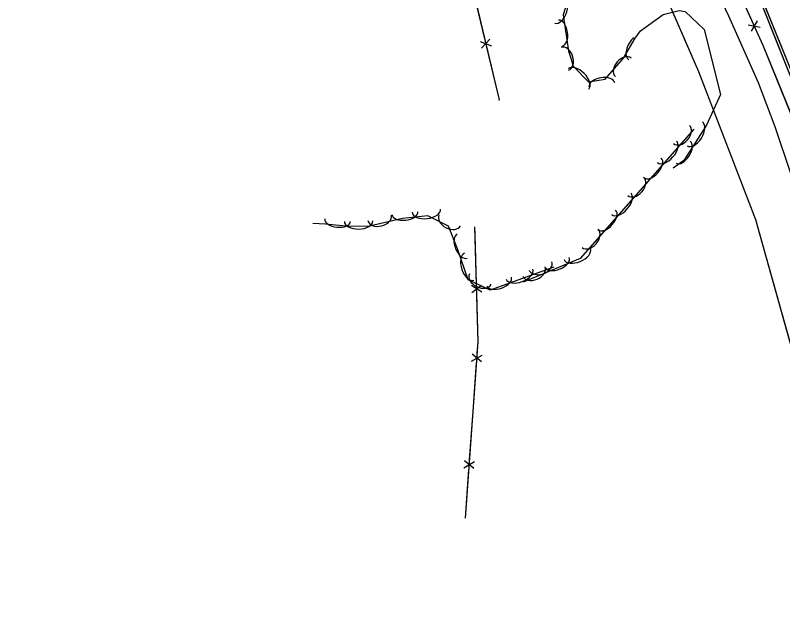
# Model space of a CAD drawing. Extents: x 954793 to 988390, y 1867850 to 1924428.
# Drawn here: x 957483.7 to 957798.7, y 1919486 to 1919733.6 of the extents above; entities that cross this region are included whole.
import ezdxf

# ---------------------------------------------------------------- set-up
doc = ezdxf.new("R2010")
doc.units = 0
for name, color, linetype in [('S_FENCE', 7, 'Continuous'), ('S_FIBER_OPTIC_CABLE', 7, 'Continuous'), ('S_MSC_PT_SYM', 7, 'Continuous'), ('S_TRAILS', 7, 'Continuous'), ('S_TREE', 7, 'Continuous'), ('S_UNDERGROUND_CABLE', 7, 'Continuous'), ('S_UTL_PT_SYM', 7, 'Continuous'), ('S_WATER_UTILITIES', 7, 'Continuous')]:
    doc.layers.add(name, color=color, linetype=linetype)

msp = doc.modelspace()

# ---------------------------------------------------------------- linework, layer by layer
at = {"layer": 'S_FENCE'}
for p, q in [((957670.71, 1919747.57), (957682.29, 1919698.9)), ((957784.59, 1919729.76), (957789.5, 1919728.82)), ((957788.32, 1919731.43), (957785.76, 1919727.15)), ((957678.45, 1919723.89), (957675.13, 1919720.16)), ((957674.46, 1919722.95), (957679.11, 1919721.1)), ((957675.2, 1919620.02), (957671.02, 1919622.77)), ((957671.11, 1919619.9), (957675.12, 1919622.88)), ((957671.02, 1919591.63), (957675.31, 1919594.19)), ((957675.11, 1919591.34), (957671.23, 1919594.48)), ((957667.88, 1919547.85), (957672.17, 1919550.41)), ((957671.97, 1919547.56), (957668.08, 1919550.71))]:
    msp.add_line(p, q, dxfattribs=at)
for points in [[(957608.21, 1919792.18), (957647.29, 1919775.55), (957670.71, 1919747.57), (957682.29, 1919698.9)], [(957608.21, 1919792.18), (957647.29, 1919775.55), (957670.71, 1919747.57), (957682.29, 1919698.9)], [(957778.03, 1919749.34), (957786.22, 1919731.11)], [(957778.03, 1919749.34), (957790.61, 1919721.36), (957805.69, 1919684.33), (957810.7, 1919670.48), (957819.69, 1919639.92), (957827.99, 1919607.5)], [(957670.71, 1919747.57), (957676.32, 1919723.97)], [(957787.86, 1919727.47), (957790.61, 1919721.36), (957795.62, 1919709.06)], [(957677.12, 1919720.63), (957682.29, 1919698.9)], [(957795.62, 1919709.06), (957803.16, 1919690.56)], [(957672.49, 1919643.36), (957672.39, 1919646.81)], [(957673.74, 1919599.43), (957672.39, 1919646.81)], [(957673.06, 1919623.39), (957672.49, 1919643.36)], [(957673.74, 1919599.43), (957673.17, 1919619.4)], [(957668.45, 1919527.24), (957673.64, 1919599.54)], [(957673.31, 1919594.9), (957673.64, 1919599.54)], [(957671.6, 1919571.02), (957673.02, 1919590.92)], [(957670.17, 1919551.12), (957671.6, 1919571.02)], [(957668.45, 1919527.24), (957669.88, 1919547.14)]]:
    msp.add_lwpolyline(points, dxfattribs=at)
at = {"layer": 'S_FIBER_OPTIC_CABLE'}
msp.add_line((957817.77, 1919672.5), (957789.71, 1919741.98), dxfattribs=at)
msp.add_lwpolyline([(957966.64, 1918986.41), (957961.87, 1919019.63), (957957.92, 1919061.91), (957942.33, 1919127.19), (957929.06, 1919189.56), (957914.72, 1919256.53), (957903.24, 1919320.63), (957898.55, 1919331.88), (957886.67, 1919388.02), (957871.83, 1919455.69), (957862.45, 1919505.42), (957844.15, 1919574.86), (957831.3, 1919628.15), (957817.77, 1919672.5), (957789.71, 1919741.98), (957767.34, 1919783.13), (957730.69, 1919845.62), (957701.01, 1919900.26), (957674.68, 1919947.84), (957633.7, 1920013.73), (957589.7, 1920086.13), (957561.63, 1920129.11), (957536.74, 1920167.19), (957513.26, 1920206.3)], dxfattribs=at)
msp.add_lwpolyline([(957966.64, 1918986.41), (957961.87, 1919019.63), (957957.92, 1919061.91), (957942.33, 1919127.19), (957929.06, 1919189.56), (957914.72, 1919256.53), (957903.24, 1919320.63), (957898.55, 1919331.88), (957886.67, 1919388.02), (957871.83, 1919455.69), (957862.45, 1919505.42), (957844.15, 1919574.86), (957831.3, 1919628.15), (957817.77, 1919672.5), (957789.71, 1919741.98), (957767.34, 1919783.13), (957730.69, 1919845.62), (957701.01, 1919900.26), (957674.68, 1919947.84), (957633.7, 1920013.73), (957589.7, 1920086.13), (957561.63, 1920129.11), (957536.74, 1920167.19), (957513.26, 1920206.3)], dxfattribs=at)
at = {"layer": 'S_MSC_PT_SYM'}
msp.add_lwpolyline([(957682.29, 1919698.9), (957682.29, 1919698.95), (957682.29, 1919698.9), (957682.24, 1919698.9), (957682.29, 1919698.9), (957682.29, 1919698.85), (957682.29, 1919698.9), (957682.34, 1919698.9)], dxfattribs=at)
msp.add_lwpolyline([(957682.29, 1919698.9), (957682.34, 1919698.91), (957682.29, 1919698.9), (957682.28, 1919698.94), (957682.29, 1919698.9), (957682.24, 1919698.88), (957682.29, 1919698.9), (957682.3, 1919698.85)], close=True, dxfattribs=at)
msp.add_lwpolyline([(957682.29, 1919698.9), (957682.34, 1919698.91), (957682.29, 1919698.9), (957682.28, 1919698.94), (957682.29, 1919698.9), (957682.24, 1919698.88), (957682.29, 1919698.9), (957682.3, 1919698.85)], close=True, dxfattribs=at)
at = {"layer": 'S_TRAILS'}
msp.add_lwpolyline([(957863.69, 1919313.02), (957865.07, 1919354.1), (957864.22, 1919377.35), (957855.4, 1919441.54), (957849.24, 1919486.55), (957846.78, 1919501.72), (957841.27, 1919524.31), (957830.64, 1919564.46), (957813.63, 1919628.52), (957806.39, 1919654.5), (957802.24, 1919668.33), (957795.67, 1919687.88), (957788.82, 1919705.89), (957776.59, 1919733.31), (957766.89, 1919753.86), (957751.18, 1919783.86), (957737.13, 1919809.23), (957695.26, 1919860.67), (957674.93, 1919882.47), (957658.62, 1919903.86)], dxfattribs=at)
at = {"layer": 'S_TREE'}
for points in [[(957716.34, 1919821.23), (957728.38, 1919791.89), (957732.47, 1919777.1), (957732.21, 1919766.54), (957728.02, 1919753.92), (957720.77, 1919750.49), (957712.32, 1919745.69), (957708.55, 1919733.78), (957710.75, 1919718.92), (957711.69, 1919716.04), (957712.65, 1919712.77), (957719.07, 1919706.39), (957725.9, 1919707.48), (957733.39, 1919716), (957738.19, 1919724.3), (957740.39, 1919727.22), (957749.61, 1919733.94), (957756.25, 1919735.67), (957758.73, 1919735.25), (957766.51, 1919727.86), (957773.19, 1919701.16), (957767.42, 1919688.61), (957758.19, 1919673.98), (957753.72, 1919670.88)], [(957762.21, 1919686.9), (957715.53, 1919633.79), (957692.22, 1919624.07)], [(957704.76, 1919630.22), (957678.65, 1919620.78), (957669.66, 1919625.06), (957665.27, 1919637.81), (957661.51, 1919647.1), (957653.01, 1919651.35), (957642.6, 1919650.19), (957629.03, 1919647.08), (957620.8, 1919646.96), (957611.06, 1919647.86), (957605.87, 1919648.15)]]:
    msp.add_lwpolyline(points, dxfattribs=at)
for centre, major_axis, ratio, start_param in [((957707.02, 1919736), (1.77, 5.59), 0.55008, 3.141593), ((957707.51, 1919726.33), (-0.79, 5.29), 0.540699, 3.141593), ((957738.45, 1919720.51), (-2.93, -5.08), 0.55008, 4.175182), ((957709.26, 1919715.81), (-1.54, 4.71), 0.685311, 3.141593), ((957733.32, 1919712.31), (-3.27, -3.72), 0.685311, 3.141593), ((957714.93, 1919707.52), (-4.16, 4.14), 0.55008, 3.141593), ((957724.48, 1919705.1), (-5.28, -0.84), 0.540699, 3.141593), ((957757.15, 1919684.75), (3.27, 3.72), 0.685311, 3.141593), ((957762.62, 1919684.98), (3.13, 4.96), 0.55008, 3.141593), ((957751.24, 1919677.62), (3.87, 4.41), 0.55008, 3.141593), ((957757.89, 1919677.48), (2.85, 4.52), 0.540699, 3.141593), ((957745.38, 1919670.96), (3.53, 4.02), 0.540699, 3.141593), ((957738.38, 1919663.4), (3.27, 3.72), 0.685311, 3.141593), ((957732.46, 1919656.27), (3.87, 4.41), 0.55008, 3.141593), ((957652.43, 1919653.42), (5.83, 0.65), 0.55008, 3.141593), ((957633.25, 1919650.49), (4.83, 1.11), 0.685311, 3.141593), ((957643.62, 1919652.44), (5.31, 0.59), 0.540699, 3.141593), ((957662.05, 1919649.5), (4.43, -2.22), 0.685311, 3.141593), ((957726.61, 1919649.61), (3.53, 4.02), 0.540699, 3.141593), ((957616, 1919649.54), (5.32, -0.5), 0.540699, 3.141593), ((957624.62, 1919649.13), (5.87, 0.08), 0.55008, 3.141593), ((957719.61, 1919642.05), (3.27, 3.72), 0.685311, 3.141593), ((957667.12, 1919638.9), (2.01, -4.96), 0.540699, 3.141593), ((957670.06, 1919630.41), (1.91, -5.55), 0.55008, 3.141593), ((957714.37, 1919635.61), (5.42, 2.26), 0.55008, 3.141593), ((957699.29, 1919630.77), (4.66, 1.68), 0.685311, 3.141593), ((957706.19, 1919632.2), (4.93, 2.06), 0.540699, 3.141593), ((957690.67, 1919627.38), (5.52, 1.99), 0.55008, 3.141593), ((957696.58, 1919628.47), (4.57, 1.91), 0.685311, 3.141593), ((957674.59, 1919625.35), (4.47, -2.13), 0.685311, 3.141593), ((957682.33, 1919624.37), (5.03, 1.82), 0.540699, 3.141593)]:
    msp.add_ellipse(centre, major_axis=major_axis, ratio=ratio, start_param=start_param, end_param=6.283185, dxfattribs=at)
at = {"layer": 'S_UNDERGROUND_CABLE'}
msp.add_line((957816.45, 1919672.24), (957788.92, 1919741.43), dxfattribs=at)
msp.add_lwpolyline([(957827.01, 1919629.32), (957829.69, 1919631.7), (957816.45, 1919672.24), (957788.92, 1919741.43), (957766.42, 1919782.96), (957731.59, 1919845.95), (957702.55, 1919900.79), (957674.08, 1919947.06), (957632.96, 1920013.13), (957589.2, 1920085.43), (957560.94, 1920128.52), (957535.93, 1920166.85), (957511.72, 1920205.62)], dxfattribs=at)
msp.add_lwpolyline([(957827.01, 1919629.32), (957829.69, 1919631.7), (957816.45, 1919672.24), (957788.92, 1919741.43), (957766.42, 1919782.96), (957731.59, 1919845.95), (957702.55, 1919900.79), (957674.08, 1919947.06), (957632.96, 1920013.13), (957589.2, 1920085.43), (957560.94, 1920128.52), (957535.93, 1920166.85), (957511.72, 1920205.62)], dxfattribs=at)
at = {"layer": 'S_UTL_PT_SYM'}
for points in [[(957764.33, 1919710.43), (957764.28, 1919710.41), (957764.33, 1919710.43), (957764.35, 1919710.39), (957764.33, 1919710.43), (957764.37, 1919710.45), (957764.33, 1919710.43), (957764.31, 1919710.48)], [(957764.33, 1919710.43), (957764.28, 1919710.41), (957764.33, 1919710.43), (957764.35, 1919710.39), (957764.33, 1919710.43), (957764.37, 1919710.45), (957764.33, 1919710.43), (957764.31, 1919710.48)], [(957787.65, 1919649.63), (957787.6, 1919649.61), (957787.65, 1919649.63), (957787.66, 1919649.59), (957787.65, 1919649.63), (957787.69, 1919649.65), (957787.65, 1919649.63), (957787.63, 1919649.68)], [(957787.65, 1919649.63), (957787.6, 1919649.61), (957787.65, 1919649.63), (957787.66, 1919649.59), (957787.65, 1919649.63), (957787.69, 1919649.65), (957787.65, 1919649.63), (957787.63, 1919649.68)]]:
    msp.add_lwpolyline(points, close=True, dxfattribs=at)
for points in [[(957764.33, 1919710.43), (957764.33, 1919710.48), (957764.33, 1919710.43), (957764.28, 1919710.43), (957764.33, 1919710.43), (957764.33, 1919710.38), (957764.33, 1919710.43), (957764.38, 1919710.43)], [(957787.65, 1919649.63), (957787.65, 1919649.68), (957787.65, 1919649.63), (957787.6, 1919649.63), (957787.65, 1919649.63), (957787.65, 1919649.58), (957787.65, 1919649.63), (957787.7, 1919649.63)]]:
    msp.add_lwpolyline(points, dxfattribs=at)
at = {"layer": 'S_WATER_UTILITIES'}
for p, q in [((957764.33, 1919710.43), (957737.55, 1919772.22)), ((957787.65, 1919649.63), (957764.33, 1919710.43)), ((957808.93, 1919573.88), (957787.65, 1919649.63))]:
    msp.add_line(p, q, dxfattribs=at)
msp.add_lwpolyline([(957926.05, 1919117.03), (957910.72, 1919189.52), (957894.52, 1919265.11), (957876.88, 1919310.79), (957865.41, 1919358.82), (957849.09, 1919424.78), (957831.31, 1919497.47), (957808.93, 1919573.88), (957787.65, 1919649.63), (957764.33, 1919710.43), (957737.55, 1919772.22), (957704.1, 1919841.28), (957655.46, 1919929.87), (957638.17, 1919958.89), (957594.38, 1920032.45), (957546.63, 1920108.29), (957507.23, 1920172.34), (957483.67, 1920235.88)], dxfattribs=at)
msp.add_lwpolyline([(957926.05, 1919117.03), (957910.72, 1919189.52), (957894.52, 1919265.11), (957876.88, 1919310.79), (957865.41, 1919358.82), (957849.09, 1919424.78), (957831.31, 1919497.47), (957808.93, 1919573.88), (957787.65, 1919649.63), (957764.33, 1919710.43), (957737.55, 1919772.22), (957704.1, 1919841.28), (957655.46, 1919929.87), (957638.17, 1919958.89), (957594.38, 1920032.45), (957546.63, 1920108.29), (957507.23, 1920172.34), (957483.67, 1920235.88)], dxfattribs=at)

doc.saveas('drawing.dxf')
